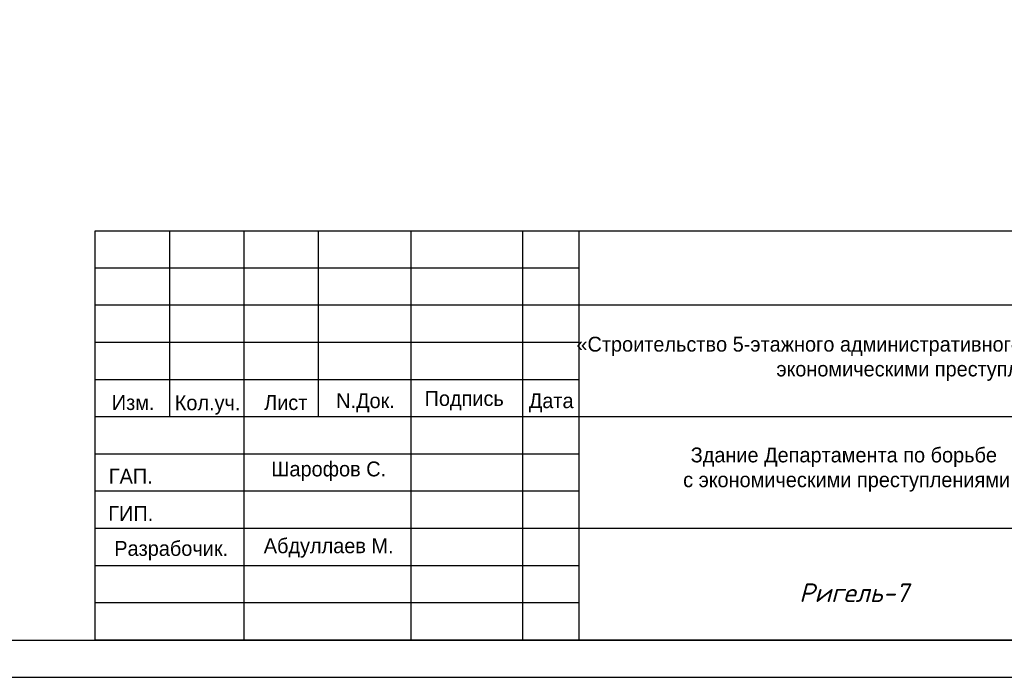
# Model space of a CAD drawing. Header units: millimetres. Extents: x -33345 to 4712671, y -3392 to 121473.
# Tile 641 of 656: x 3316237 to 3329466, y 44501 to 53341. Entities that reach past the tile are written whole.
import ezdxf

# ---------------------------------------------------------------- set-up
doc = ezdxf.new("R2010")
doc.units = ezdxf.units.MM
doc.layers.add('0.25', color=7, linetype='Continuous', lineweight=25)
doc.layers.add('Текст', color=7, linetype='Continuous', lineweight=20)
doc.layers.add('Лист', color=7, linetype='Continuous')
doc.styles.add('X-U-RW-01$0$StyleROMANS', font='GOTHIC.TTF')
doc.styles.add('стиль1', font='isocpeui.ttf', dxfattribs={"height": 300})

# ---------------------------------------------------------------- blocks, each defined once
blk = doc.blocks.new('*U340')
at = {"layer": '0.25', "color": 5, "linetype": 'Continuous', "lineweight": 25, "ltscale": 100}
blk.add_lwpolyline([(-42000, 0), (0, 0), (0, 29700), (-42000, 29700), (-42000, 0)], dxfattribs=at)
at = {"layer": '0.25', "color": 7, "linetype": 'Continuous', "lineweight": 30, "ltscale": 100}
blk.add_lwpolyline([(-40000, 500), (-500, 500), (-500, 29200), (-40000, 29200), (-40000, 500)], dxfattribs=at)
blk = doc.blocks.new('medgor')
at = {"ltscale": 25}
for p, q in [((-44011134, 22929075), (-44011134, 22934575)), ((-44010134, 22932075), (-44010134, 22934575)), ((-44009134, 22929075), (-44009134, 22934575)), ((-44008134, 22932075), (-44008134, 22934575)), ((-44006889, 22929075), (-44006889, 22934575)), ((-44005389, 22929075), (-44005389, 22934575)), ((-44004634, 22929075), (-44004634, 22934575)), ((-44004634, 22934075), (-44011134, 22934075)), ((-43992634, 22933575), (-44011134, 22933575)), ((-44004634, 22933075), (-44011134, 22933075)), ((-44004634, 22932575), (-44011134, 22932575)), ((-43992634, 22932075), (-44011134, 22932075)), ((-44004634, 22931575), (-44011134, 22931575)), ((-44004634, 22931075), (-44011134, 22931075)), ((-43992634, 22930575), (-44011134, 22930575)), ((-44004634, 22930075), (-44011134, 22930075)), ((-44004634, 22929575), (-44011134, 22929575))]:
    blk.add_line(p, q, dxfattribs=at)
blk.add_lwpolyline([(-44011134, 22934575), (-43992634, 22934575), (-43992634, 22929075), (-44011134, 22929075)], close=True, dxfattribs=at)
at = {"layer": 'Текст', "char_height": 200, "attachment_point": 8, "style": 'X-U-RW-01$0$StyleROMANS'}
for s, insert, width in [('\\pxqc;«Строительство 5-этажного административного здания Управления Департамента по борьбе с экономическими преступлениями города Ташкента»', (-43998711, 22932559), 11910.39), ('Изм.', (-44010625, 22932165), 748.42), ('Лист', (-44008575, 22932165), 748.42), ('N.Док.', (-44007503, 22932135), 748.42), ('Подпись', (-44006177, 22932165), 748.42), ('Дата', (-44005008, 22932135), 748.42), ('Кол.уч.', (-44009625, 22932105), 748.42), ('Здание Департамента по борьбе\\P с экономическими преступлениями', (-44001076, 22931070), 11910.39), ('Шарофов С.', (-44007998, 22931215), 2029.72), ('ГАП.', (-44010657, 22931178), 748.42), ('ГИП.', (-44010657, 22930678), 748.42), ('Разрабочик.', (-44010114, 22930147), 748.42), ('Абдуллаев М.', (-44007998, 22930183), 2180.46)]:
    blk.add_mtext(s, dxfattribs=dict(at, insert=insert, width=width))

msp = doc.modelspace()

# ---------------------------------------------------------------- block references
msp.add_blockref('medgor', (47328386.646, -22884073.497, 1359241.5))
at = {"layer": 'Лист', "ltscale": 100, "transparency": 33554687}
msp.add_blockref('*U340', (3336252.538, 44501.326, 1359241.5), dxfattribs=at)

# ---------------------------------------------------------------- texts
at = {"ltscale": 25, "insert": (3327444.4, 45638.014, 1359241.5), "char_height": 250, "width": 6951.92193, "attachment_point": 5, "style": 'стиль1'}
msp.add_mtext('Ригель-7', dxfattribs=at)

doc.saveas('drawing.dxf')
